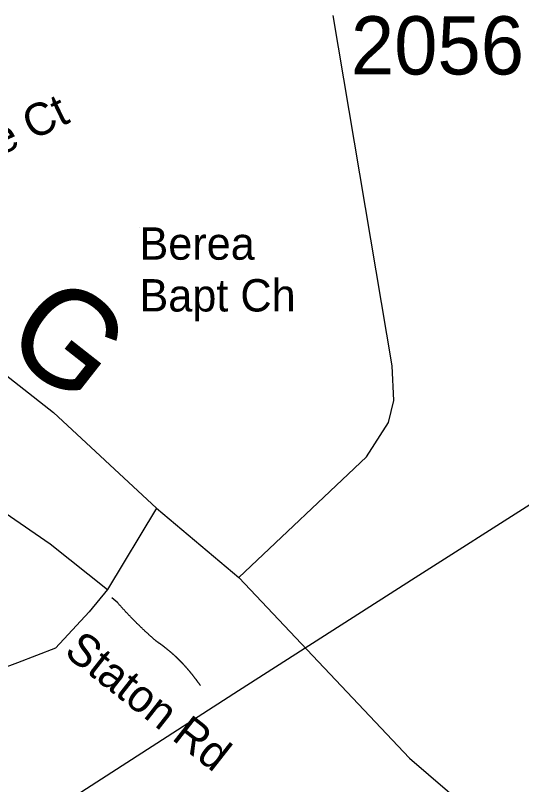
# Model space of a CAD drawing. Extents: x 1268485 to 1426702, y 514839 to 616766.
# Drawn here: x 1383889 to 1385173, y 564897 to 566846 of the extents above; entities that cross this region are included whole.
import ezdxf

# ---------------------------------------------------------------- set-up
doc = ezdxf.new("R2010")
doc.units = 0
for name, color, linetype in [('Old_Level_10', 7, 'Continuous'), ('Old_Level_22', 7, 'Continuous'), ('Old_Level_32', 7, 'Continuous'), ('Old_Level_35', 7, 'Continuous'), ('Old_Level_56', 7, 'Continuous'), ('Old_Level_8', 7, 'Continuous')]:
    doc.layers.add(name, color=color, linetype=linetype)

msp = doc.modelspace()

# ---------------------------------------------------------------- linework, layer by layer
at = {"layer": 'Old_Level_22'}
msp.add_line((1384203.139, 566309.156), (1384203.139, 566309.156), dxfattribs=at)
at = {"layer": 'Old_Level_32'}
for q in [(1384121.821, 565391.533), (1384455.302, 565421.947)]:
    msp.add_line((1384246.73, 565597.075), q, dxfattribs=at)
for points in [[(1384455.302, 565421.947), (1384779.274, 565727.476), (1384835.052, 565814.395), (1384848.181, 565870.158), (1384844.153, 565958.281), (1384694.577, 566845.817)], [(1383225.576, 566454.302), (1383369.484, 566325.726), (1383521.291, 566201.626), (1383711.693, 566054.867), (1383985.005, 565840.128), (1384246.73, 565597.075)], [(1382953.524, 566232.78), (1383110.56, 566120.247), (1383378.432, 565918.559), (1383976.756, 565506.572), (1384121.821, 565391.533)], [(1384455.302, 565421.947), (1384888.13, 564963.552), (1385032.545, 564839.595), (1385079.643, 564774.772), (1385191.144, 564652.939), (1385271.785, 564543.868)], [(1384121.821, 565391.533), (1384075.694, 565334.815), (1383990.339, 565242.648), (1383894.315, 565205.283), (1383807.182, 565173.257), (1383775.174, 565153.685), (1383744.944, 565123.437), (1383650.698, 564975.757), (1383588.46, 564849.429), (1383531.557, 564710.646), (1383499.549, 564566.525), (1383479.988, 564483.256), (1383448.857, 564426.441), (1383441.451, 564413.475), (1383431.976, 564403.188), (1383335.952, 564334.152), (1383309.278, 564311.022), (1383255.931, 564241.274), (1383191.915, 564131.316), (1383176.678, 564114.884), (1383167.422, 564101.918), (1383135.777, 564068.633), (1383013.305, 563965.96), (1382867.661, 563833.48)]]:
    msp.add_lwpolyline(points, dxfattribs=at)
at = {"layer": 'Old_Level_35'}
msp.add_line((1384148.52, 565357.046), (1384133.244, 565369.707), dxfattribs=at)
for points in [[(1384246.125, 565260.056), (1384244.997, 565260.979), (1384243.972, 565261.952), (1384243.049, 565262.824), (1384241.921, 565263.747), (1384240.896, 565264.618), (1384239.768, 565265.541), (1384238.743, 565266.515), (1384237.718, 565267.386), (1384236.59, 565268.309), (1384235.667, 565269.232), (1384234.642, 565270.206), (1384233.514, 565271.129), (1384232.489, 565272), (1384231.463, 565272.923), (1384230.541, 565273.897), (1384229.413, 565274.82), (1384228.388, 565275.742), (1384227.362, 565276.665), (1384226.337, 565277.639), (1384225.209, 565278.562), (1384224.287, 565279.484), (1384223.261, 565280.459), (1384222.236, 565281.381), (1384221.211, 565282.304), (1384220.083, 565283.227), (1384219.16, 565284.2), (1384218.135, 565285.123), (1384217.11, 565286.148), (1384216.085, 565287.071), (1384215.162, 565287.994), (1384214.137, 565288.917), (1384213.009, 565289.942), (1384211.984, 565290.865), (1384210.958, 565291.787), (1384210.036, 565292.813), (1384209.01, 565293.735), (1384207.985, 565294.71), (1384206.96, 565295.683), (1384206.037, 565296.606), (1384205.012, 565297.631), (1384203.987, 565298.554), (1384202.961, 565299.579), (1384202.039, 565300.502), (1384201.013, 565301.477), (1384199.988, 565302.45), (1384198.963, 565303.425), (1384198.04, 565304.398), (1384197.015, 565305.373), (1384196.092, 565306.398), (1384195.169, 565307.321), (1384194.144, 565308.294), (1384193.119, 565309.319), (1384192.093, 565310.294), (1384191.171, 565311.267), (1384190.145, 565312.242), (1384189.12, 565313.267), (1384188.3, 565314.241), (1384187.275, 565315.266), (1384186.25, 565316.24), (1384185.224, 565317.163), (1384184.302, 565318.188), (1384183.379, 565319.214), (1384182.354, 565320.187), (1384181.328, 565321.212), (1384180.406, 565322.187), (1384179.483, 565323.212), (1384178.458, 565324.186), (1384177.535, 565325.211), (1384176.612, 565326.236), (1384175.587, 565327.261), (1384174.664, 565328.236), (1384173.741, 565329.261), (1384172.716, 565330.235), (1384171.793, 565331.26), (1384170.871, 565332.337), (1384169.845, 565333.31), (1384169.025, 565334.336), (1384168, 565335.31), (1384166.975, 565336.386), (1384166.154, 565337.361), (1384165.129, 565338.437), (1384164.206, 565339.462), (1384163.284, 565340.436), (1384162.361, 565341.513), (1384161.336, 565342.487), (1384160.515, 565343.563), (1384159.49, 565344.588), (1384158.67, 565345.614), (1384157.645, 565346.639), (1384156.722, 565347.664), (1384155.902, 565348.689), (1384154.877, 565349.766), (1384153.954, 565350.792), (1384153.031, 565351.817), (1384152.108, 565352.893), (1384151.288, 565353.867), (1384150.263, 565354.943), (1384149.34, 565356.02), (1384148.52, 565357.046)], [(1384313.792, 565202.539), (1384313.177, 565203.257), (1384312.459, 565203.872), (1384311.844, 565204.538), (1384311.229, 565205.205), (1384310.614, 565205.82), (1384309.998, 565206.486), (1384309.383, 565207.101), (1384308.768, 565207.768), (1384308.153, 565208.434), (1384307.538, 565209.049), (1384306.923, 565209.664), (1384306.205, 565210.331), (1384305.59, 565210.997), (1384304.975, 565211.612), (1384304.36, 565212.227), (1384303.744, 565212.894), (1384303.129, 565213.509), (1384302.514, 565214.124), (1384301.796, 565214.739), (1384301.079, 565215.355), (1384300.464, 565216.021), (1384299.848, 565216.636), (1384299.233, 565217.251), (1384298.618, 565217.866), (1384297.9, 565218.481), (1384297.285, 565219.148), (1384296.67, 565219.763), (1384295.952, 565220.378), (1384295.235, 565220.994), (1384294.62, 565221.557), (1384294.004, 565222.172), (1384293.389, 565222.787), (1384292.672, 565223.454), (1384291.954, 565224.018), (1384291.339, 565224.633), (1384290.621, 565225.248), (1384290.006, 565225.812), (1384289.391, 565226.427), (1384288.673, 565227.043), (1384287.955, 565227.606), (1384287.34, 565228.273), (1384286.623, 565228.836), (1384286.007, 565229.452), (1384285.29, 565230.016), (1384284.675, 565230.631), (1384283.957, 565231.195), (1384283.239, 565231.759), (1384282.624, 565232.374), (1384281.906, 565232.937), (1384281.291, 565233.502), (1384280.471, 565234.117), (1384279.856, 565234.68), (1384279.138, 565235.245), (1384278.523, 565235.808), (1384277.703, 565236.423), (1384277.088, 565236.988), (1384276.37, 565237.551), (1384275.652, 565238.115), (1384275.037, 565238.679), (1384274.217, 565239.243), (1384273.602, 565239.807), (1384272.884, 565240.371), (1384272.166, 565240.934), (1384271.551, 565241.499), (1384270.731, 565242.062), (1384270.116, 565242.627), (1384269.398, 565243.19), (1384268.578, 565243.754), (1384267.963, 565244.318), (1384267.245, 565244.83), (1384266.527, 565245.395), (1384265.912, 565245.958), (1384265.092, 565246.523), (1384264.374, 565246.984), (1384263.657, 565247.548), (1384263.042, 565248.111), (1384262.221, 565248.624), (1384261.504, 565249.188), (1384260.786, 565249.701), (1384260.171, 565250.264), (1384259.351, 565250.829), (1384258.633, 565251.29), (1384257.915, 565251.854), (1384257.095, 565252.367), (1384256.48, 565252.879), (1384255.762, 565253.443), (1384255.044, 565253.955), (1384254.224, 565254.52), (1384253.507, 565254.981), (1384252.789, 565255.493), (1384251.969, 565256.006), (1384251.251, 565256.57), (1384250.636, 565257.083), (1384249.918, 565257.544), (1384249.098, 565258.056), (1384248.38, 565258.569), (1384247.663, 565259.082), (1384246.842, 565259.543), (1384246.125, 565260.056)], [(1384357.878, 565147.943), (1384357.468, 565148.508), (1384357.16, 565149.123), (1384356.648, 565149.686), (1384356.238, 565150.251), (1384355.828, 565150.866), (1384355.52, 565151.429), (1384355.007, 565151.994), (1384354.597, 565152.557), (1384354.29, 565153.172), (1384353.777, 565153.736), (1384353.367, 565154.3), (1384352.957, 565154.864), (1384352.547, 565155.479), (1384352.137, 565156.043), (1384351.727, 565156.607), (1384351.214, 565157.171), (1384350.906, 565157.735), (1384350.496, 565158.298), (1384349.984, 565158.914), (1384349.676, 565159.478), (1384349.163, 565160.041), (1384348.753, 565160.606), (1384348.343, 565161.169), (1384347.831, 565161.734), (1384347.523, 565162.297), (1384347.01, 565162.861), (1384346.6, 565163.425), (1384346.293, 565163.989), (1384345.78, 565164.553), (1384345.37, 565165.117), (1384344.857, 565165.68), (1384344.55, 565166.245), (1384344.037, 565166.808), (1384343.627, 565167.372), (1384343.114, 565167.936), (1384342.704, 565168.5), (1384342.294, 565169.064), (1384341.884, 565169.628), (1384341.371, 565170.192), (1384340.961, 565170.756), (1384340.551, 565171.319), (1384340.141, 565171.884), (1384339.628, 565172.447), (1384339.218, 565173.011), (1384338.706, 565173.575), (1384338.398, 565174.139), (1384337.886, 565174.703), (1384337.475, 565175.164), (1384336.963, 565175.728), (1384336.655, 565176.292), (1384336.143, 565176.856), (1384335.63, 565177.42), (1384335.22, 565177.933), (1384334.707, 565178.496), (1384334.4, 565179.06), (1384333.887, 565179.624), (1384333.374, 565180.188), (1384332.964, 565180.701), (1384332.452, 565181.264), (1384332.144, 565181.829), (1384331.631, 565182.392), (1384331.119, 565182.854), (1384330.709, 565183.417), (1384330.299, 565183.982), (1384329.786, 565184.494), (1384329.376, 565185.058), (1384328.863, 565185.622), (1384328.351, 565186.135), (1384328.043, 565186.698), (1384327.53, 565187.263), (1384327.018, 565187.775), (1384326.505, 565188.339), (1384326.095, 565188.8), (1384325.582, 565189.364), (1384325.172, 565189.928), (1384324.762, 565190.441), (1384324.25, 565191.004), (1384323.737, 565191.517), (1384323.224, 565192.081), (1384322.917, 565192.542), (1384322.404, 565193.106), (1384321.891, 565193.619), (1384321.379, 565194.183), (1384320.866, 565194.695), (1384320.456, 565195.26), (1384320.046, 565195.772), (1384319.533, 565196.336), (1384319.021, 565196.797), (1384318.508, 565197.361), (1384318.098, 565197.874), (1384317.585, 565198.386), (1384317.175, 565198.95), (1384316.663, 565199.463), (1384316.15, 565199.924), (1384315.74, 565200.488), (1384315.227, 565201.001), (1384314.715, 565201.564), (1384314.202, 565202.077), (1384313.792, 565202.539)]]:
    msp.add_lwpolyline(points, dxfattribs=at)
at = {"layer": 'Old_Level_56'}
msp.add_lwpolyline([(1386697.781, 566570.072), (1386068.875, 566162.933), (1385503.142, 565802.544), (1384902.958, 565420.639), (1384454.765, 565133.92), (1383759.008, 564686.106), (1383313.052, 564401.144), (1382834.293, 564087.027), (1382367.973, 563794.47), (1381958.187, 563526.988), (1381445.098, 563197.354), (1380893.287, 562842.688), (1380520.304, 562604.279), (1380369.996, 562503.255), (1380117.44, 562382.479), (1379919.574, 562294.618), (1379549.171, 562194.224), (1379207.171, 562103.263), (1379074.398, 562068.118), (1378954.978, 562000.488), (1378841.116, 561920.741), (1378745.511, 561777.318)], dxfattribs=at)

# ---------------------------------------------------------------- texts
at = {"layer": 'Old_Level_10'}
for s, height, rotation, p in [('Stephanie Ct', 82.02083, 25.746675, (1383459.447, 566301.36)), ('Staton Rd', 82.0208, 321.862989, (1384009.01, 565227.194))]:
    msp.add_text(s, height=height, rotation=rotation, dxfattribs=at).set_placement(p)
at = {"layer": 'Old_Level_22'}
for s, p in [('Berea', (1384203.139, 566227.135)), ('Bapt Ch', (1384203.139, 566095.902))]:
    msp.add_text(s, height=82.0208, dxfattribs=at).set_placement(p)
msp.add_text('G', height=246.062, rotation=321.843525, dxfattribs=at).set_placement((1383848.249, 566010.342))
at = {"layer": 'Old_Level_8'}
msp.add_text('2056', height=147.6375, dxfattribs=at).set_placement((1384739.534, 566696.645))

doc.saveas('drawing.dxf')
